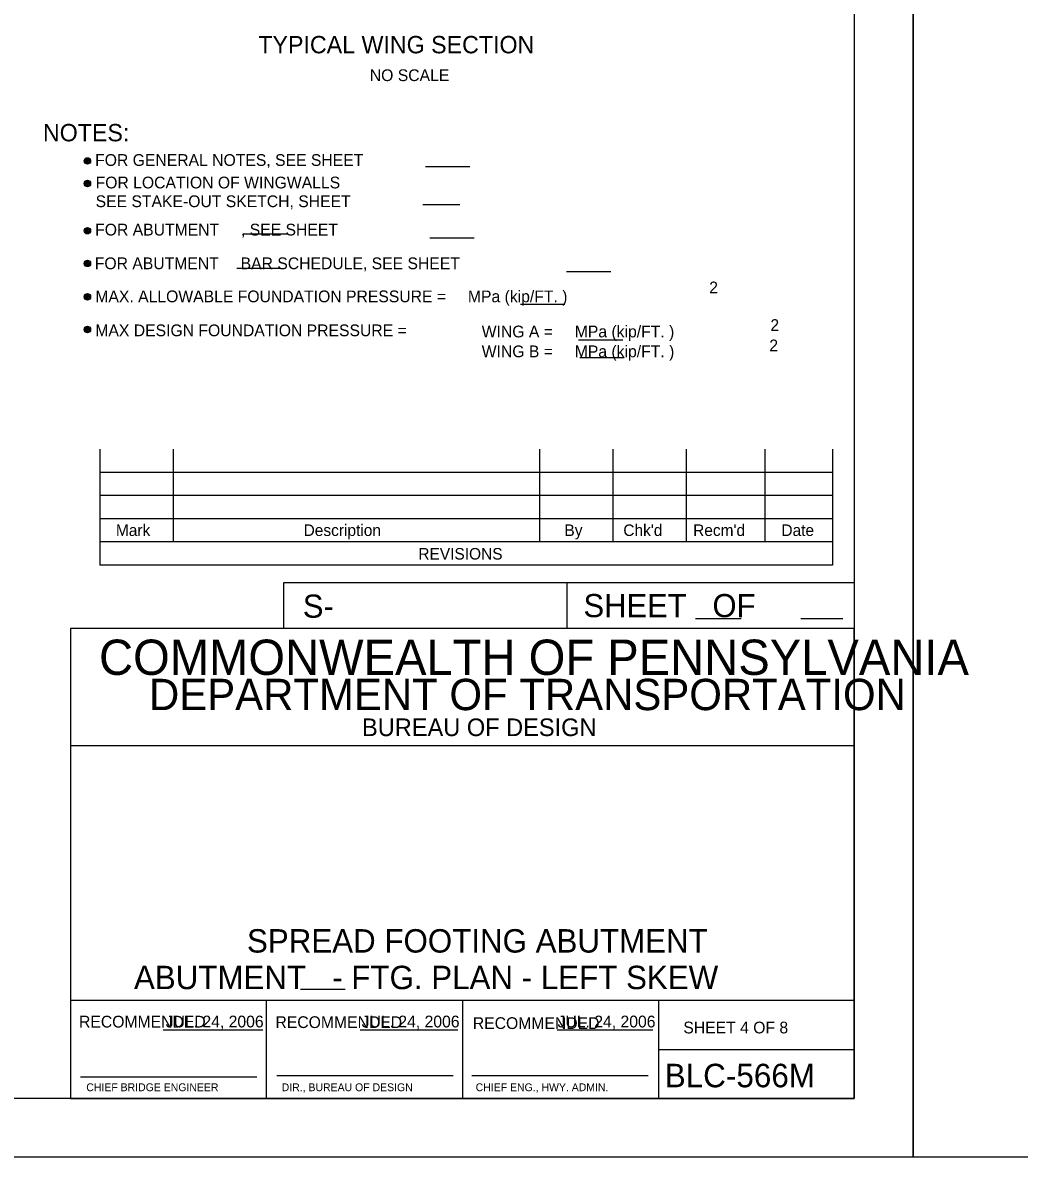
# Model space of a CAD drawing. Extents: x 634540 to 640306, y 296059 to 300275.
# Drawn here: x 639049.2 to 639303.6, y 296059.5 to 296349 of the extents above; entities that cross this region are included whole.
import ezdxf

# ---------------------------------------------------------------- set-up
doc = ezdxf.new("R2010")
doc.units = 0
for name, color, linetype in [('2', 7, 'Continuous'), ('3', 7, 'Continuous'), ('4', 7, 'Continuous'), ('PLT-BNDY', 7, 'Continuous')]:
    doc.layers.add(name, color=color, linetype=linetype)

msp = doc.modelspace()

# ---------------------------------------------------------------- linework, layer by layer
at = {"layer": '2'}
for p, q in [((639261.46, 296638.46), (639261.46, 296074.46)), ((639068.92, 296240.15), (639068.92, 296210.62)), ((639087.62, 296240.15), (639087.62, 296216.53)), ((639181.13, 296240.15), (639181.13, 296216.53)), ((639199.83, 296240.15), (639199.83, 296216.53)), ((639218.53, 296240.15), (639218.53, 296216.53)), ((639238.59, 296240.15), (639238.59, 296216.53)), ((639255.94, 296240.15), (639255.94, 296210.62)), ((639255.94, 296234.24), (639068.92, 296234.24)), ((639255.94, 296228.34), (639068.92, 296228.34)), ((639255.94, 296222.43), (639068.92, 296222.43)), ((639255.94, 296216.53), (639068.92, 296216.53)), ((639255.94, 296210.62), (639068.92, 296210.62)), ((639261.46, 296206.11), (639115.78, 296206.11)), ((639115.78, 296206.11), (639115.78, 296194.46)), ((639188.09, 296206.11), (639188.09, 296194.46)), ((639220.95, 296197), (639232.6, 296197)), ((639247.83, 296197), (639258.56, 296197)), ((639261.46, 296194.46), (639061.46, 296194.46)), ((639061.46, 296194.46), (639061.46, 296074.46)), ((639261.46, 296074.46), (639261.46, 296194.46)), ((639261.46, 296164.46), (639061.46, 296164.46)), ((639261.46, 296099.46), (639061.46, 296099.46)), ((639111.46, 296074.46), (639111.46, 296099.46)), ((639161.46, 296099.46), (639161.46, 296074.46)), ((639211.46, 296099.46), (639211.46, 296074.46)), ((639085.11, 296091.95), (639110.49, 296091.95)), ((639135.38, 296091.95), (639160.27, 296091.95)), ((639185.65, 296091.95), (639210.06, 296091.95)), ((639211.46, 296086.96), (639261.46, 296086.96)), ((639063.96, 296079.96), (639108.96, 296079.96)), ((639114.08, 296080.33), (639159.08, 296080.33)), ((639163.83, 296080.33), (639208.83, 296080.33)), ((639261.46, 296074.46), (638475.46, 296074.46)), ((639061.46, 296074.46), (639261.46, 296074.46))]:
    msp.add_line(p, q, dxfattribs=at)
at = {"layer": '3'}
msp.add_line((639151.32, 296302.66), (639160.78, 296302.66), dxfattribs=at)
at = {"layer": '4'}
for p, q in [((639152, 296312.33), (639163.31, 296312.33)), ((639105.5, 296295.16), (639116.82, 296295.16)), ((639153.16, 296294.16), (639164.47, 296294.16)), ((639103.84, 296286.36), (639115.15, 296286.36)), ((639188.04, 296285.53), (639199.35, 296285.53)), ((639176.25, 296277.22), (639187.56, 296277.22)), ((639191.05, 296268.08), (639202.37, 296268.08)), ((639191.39, 296263.59), (639202.7, 296263.59)), ((639120.13, 296102.41), (639131.49, 296102.41))]:
    msp.add_line(p, q, dxfattribs=at)
for centre, radius in [((639065.74, 296313.75), 0.833), ((639065.74, 296313.75), 0.625), ((639065.74, 296313.75), 0.417), ((639065.74, 296313.75), 0.208), ((639065.74, 296307.99), 0.833), ((639065.74, 296307.99), 0.625), ((639065.74, 296307.99), 0.417), ((639065.74, 296307.99), 0.208), ((639065.74, 296295.95), 0.833), ((639065.74, 296295.95), 0.625), ((639065.74, 296295.95), 0.417), ((639065.74, 296295.95), 0.208), ((639065.74, 296287.6), 0.833), ((639065.74, 296287.6), 0.625), ((639065.74, 296287.6), 0.417), ((639065.74, 296287.6), 0.208), ((639065.74, 296279.05), 0.833), ((639065.74, 296279.05), 0.625), ((639065.74, 296279.05), 0.417), ((639065.74, 296279.05), 0.208), ((639065.74, 296270.71), 0.833), ((639065.74, 296270.71), 0.625), ((639065.74, 296270.71), 0.417), ((639065.74, 296270.71), 0.208)]:
    msp.add_circle(centre, radius, dxfattribs=at)
at = {"layer": 'PLT-BNDY'}
for points in [[(638435.46, 296653.46), (639276.46, 296653.46), (639276.46, 296059.46), (638435.46, 296059.46)], [(639276.46, 296653.46), (640117.46, 296653.46), (640117.46, 296059.46), (639276.46, 296059.46)]]:
    msp.add_lwpolyline(points, close=True, dxfattribs=at)

# ---------------------------------------------------------------- texts
at = {"layer": '2'}
for s, height, p in [('Mark', 2.952, (639073.02, 296218.03)), ('Description', 2.9523, (639120.92, 296218.03)), ('By', 2.952, (639187.49, 296218.03)), ("Chk'd", 2.952, (639202.52, 296218.03)), ("Recm'd", 2.953, (639220.33, 296218.03)), ('Date', 2.952, (639242.86, 296218.03)), ('REVISIONS', 2.952, (639150.2, 296212.01)), ('S-', 5.905, (639120.73, 296197.17)), ('COMMONWEALTH OF PENNSYLVANIA', 9, (639068.71, 296182.58)), ('DEPARTMENT OF TRANSPORTATION', 8.0002, (639081.46, 296173.58)), ('BUREAU OF DESIGN', 4.5, (639135.83, 296166.96)), ('ABUTMENT   - FTG. PLAN - LEFT SKEW', 5.9728, (639077.63, 296102.37)), ('RECOMMENDED', 3, (639063.61, 296092.58)), ('JUL. 24, 2006', 3, (639085.74, 296092.61)), ('RECOMMENDED', 3, (639113.74, 296092.45)), ('JUL. 24, 2006', 3, (639135.74, 296092.61)), ('RECOMMENDED', 3, (639164.11, 296092.2)), ('JUL. 24, 2006', 3, (639185.74, 296092.61)), ('SHEET 4 OF 8', 3, (639217.83, 296091.08)), ('BLC-566M', 6, (639213.08, 296077.33)), ('CHIEF BRIDGE ENGINEER', 2.0002, (639065.46, 296076.33)), ('DIR., BUREAU OF DESIGN', 2.0002, (639115.33, 296076.33)), ('CHIEF ENG., HWY. ADMIN.', 2.0002, (639164.83, 296076.33))]:
    msp.add_text(s, height=height, dxfattribs=at).set_placement(p)
msp.add_text('SHEET   OF', height=5.907, rotation=360, dxfattribs=at).set_placement((639192.35, 296197.31))
at = {"layer": '3'}
for p in [(639224.44, 296279.96), (639240.05, 296270.36), (639239.78, 296265.16)]:
    msp.add_text('2', height=3, dxfattribs=at).set_placement(p)
at = {"layer": '4'}
for s, height, p in [('TYPICAL WING SECTION', 4.4294, (639109.37, 296341.22)), ('NO SCALE', 3, (639137.82, 296334.13)), ('NOTES:', 4.429, (639054.4, 296318.76)), ('FOR GENERAL NOTES, SEE SHEET    ', 3.0001, (639067.72, 296312.48)), ('FOR LOCATION OF WINGWALLS', 3.0001, (639067.84, 296306.74)), ('SEE STAKE-OUT SKETCH, SHEET    ', 3.0001, (639067.84, 296301.96)), ('FOR ABUTMENT     , SEE SHEET    ', 3.0001, (639067.72, 296294.72)), ('FOR ABUTMENT     BAR SCHEDULE, SEE SHEET    ', 3.0001, (639067.63, 296286.12)), ('MAX. ALLOWABLE FOUNDATION PRESSURE =     MPa (kip/FT. )', 3.0001, (639067.77, 296277.68)), ('MAX DESIGN FOUNDATION PRESSURE = ', 3.0001, (639067.77, 296269.01)), ('WING A =     MPa (kip/FT. )', 3.0001, (639166.38, 296268.72)), ('WING B =     MPa (kip/FT. )', 3.0001, (639166.38, 296263.65)), ('SPREAD FOOTING ABUTMENT', 5.9728, (639106.47, 296111.71))]:
    msp.add_text(s, height=height, dxfattribs=at).set_placement(p)

doc.saveas('drawing.dxf')
